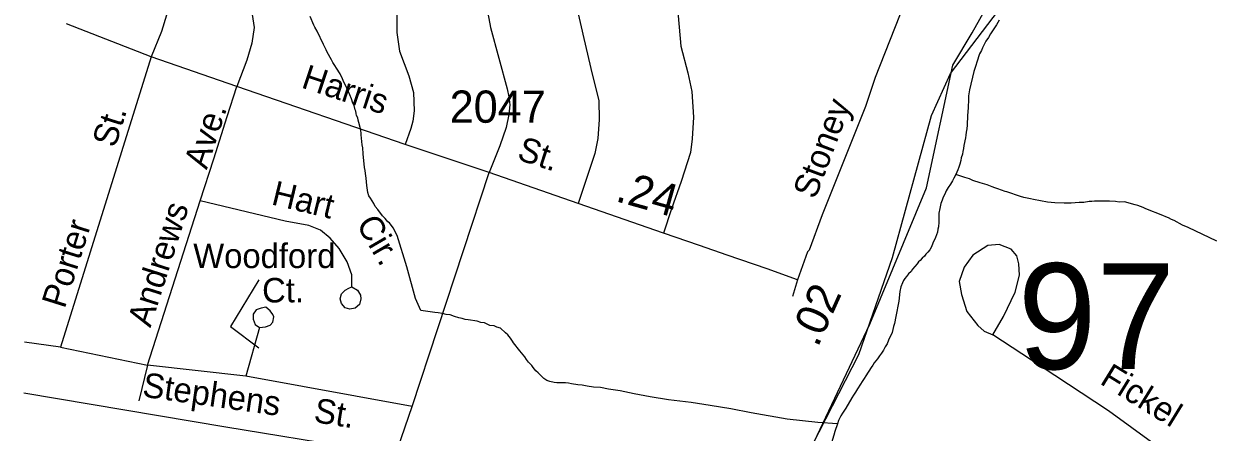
# Model space of a CAD drawing. Extents: x 2206922 to 2357709, y 510027 to 673830.
# Drawn here: x 2303386 to 2307997, y 587532 to 589115 of the extents above; entities that cross this region are included whole.
import ezdxf

# ---------------------------------------------------------------- set-up
doc = ezdxf.new("R2010")
doc.units = 0
for name, color, linetype in [('Exist Boundary Land Use Reservation Military US Department of Defense', 7, 'Continuous'), ('Exist Hydrographic Creek Single Shore', 7, 'Continuous'), ('Exist Hydrographic Misc Water Feature', 7, 'Continuous'), ('Exist Road Non-System Type 51', 7, 'Continuous'), ('Exist Road Non-System Type 51 Label', 7, 'Continuous'), ('Exist Road Secondary Mileage Hundredths English Label', 7, 'Continuous'), ('Exist Road Secondary Structure Standard Bridge Number Label', 7, 'Continuous'), ('Exist Road Secondary Type 51 Attributed', 7, 'Continuous'), ('Exist Road Secondary Type 51 Label', 7, 'Continuous'), ('Exist Road Secondary Type 51 Number Label', 7, 'Continuous')]:
    doc.layers.add(name, color=color, linetype=linetype)

msp = doc.modelspace()

# ---------------------------------------------------------------- linework, layer by layer
at = {"layer": 'Exist Boundary Land Use Reservation Military US Department of Defense'}
msp.add_lwpolyline([(2304054.8, 583406.8), (2304081.8, 583449.8), (2304228.5, 583653.7), (2304261.1, 583865.7), (2304212.2, 584330.6), (2304253, 584624.2), (2304701.2, 585260.3), (2304758.3, 585398.9), (2305341, 586071.8), (2305504, 586373.5), (2305846.3, 586813.9), (2306213.1, 587172.8), (2306441.3, 587482.7), (2306620.6, 587833.4), (2306751, 588208.5), (2306901.7, 588759), (2306975.1, 588922.1), (2307284.8, 589329.9), (2307936.8, 589982.4), (2308042.7, 589917.1), (2308757, 590204.6)], dxfattribs=at)
at = {"layer": 'Exist Hydrographic Creek Single Shore'}
msp.add_lwpolyline([(2306402, 587399.1), (2306663.1, 587951), (2306882.1, 588478.4), (2306985, 588955.1), (2307059, 589079.5), (2307148, 589240.6), (2307387.1, 589525.9), (2307552.2, 589703.2), (2307585.2, 589727.5), (2307916.2, 589931.2), (2307964.1, 590038.2), (2308005.1, 590098.9), (2308163.6, 590236.8), (2308219.6, 590327.2), (2308245.9, 590434.7), (2308440.1, 590736.7), (2308671.2, 590929.8), (2309166.1, 591409.2), (2309239.1, 591510.7), (2309304.1, 591720), (2309316, 592143.8), (2309587.1, 592456.7)], dxfattribs=at)
at = {"layer": 'Exist Hydrographic Misc Water Feature'}
for points in [[(2304692.1, 588692.2), (2304690.1, 588707.9), (2304683.5, 588732), (2304681.3, 588741.6), (2304679.2, 588749.7), (2304674.9, 588759.6), (2304673.3, 588767.6), (2304671.2, 588775.6), (2304669.2, 588781.6), (2304665.1, 588797.6), (2304660.3, 588807.7), (2304654.4, 588823.6), (2304648.2, 588839.5), (2304632, 588877.2), (2304625.9, 588889.1), (2304619.7, 588901), (2304611.5, 588920.9), (2304597.4, 588942.9), (2304591, 588952.7), (2304583.2, 588964.8), (2304576.9, 588974.7), (2304560.5, 589004.4), (2304556.6, 589014.3), (2304546.3, 589034.5), (2304521.7, 589086), (2304513.3, 589101.9), (2304509.6, 589109.8), (2304495.3, 589143.5)], [(2307164, 589128.6), (2307154.2, 589110.3), (2307130.6, 589076.1), (2307122.6, 589061.9), (2307112.8, 589047.9), (2307105, 589032.1), (2307099, 589022), (2307095.1, 589011.6), (2307087.3, 588997.9), (2307077.7, 588965.6), (2307073.6, 588953.7), (2307069.9, 588941.7), (2307066.2, 588929.6), (2307048.6, 588859.3), (2307045.1, 588835.5), (2307045.1, 588823.3), (2307043.9, 588789.5), (2307041.8, 588759.4), (2307041.8, 588747.2), (2307040, 588733.3), (2307040.6, 588721.4), (2307038.1, 588707.2), (2307036.7, 588695.3), (2307034.6, 588683.4), (2307033, 588673.1), (2307027, 588643.2), (2307025.6, 588631.2), (2307023.6, 588619.3), (2307021.9, 588609.1), (2307017.4, 588595.1), (2307015.8, 588585.2), (2307011.7, 588571.2), (2307008, 588559.3), (2307004.3, 588549.3), (2306996.1, 588531)], [(2306537.4, 587564.4), (2306461.3, 587569.8), (2306343.2, 587582.7), (2306203.1, 587607), (2306124.4, 587622.1), (2306044.6, 587635.3), (2305970.8, 587646.4), (2305882.4, 587657.3), (2305812.1, 587668.7), (2305750.2, 587680), (2305696.1, 587691.4), (2305650.1, 587698.8), (2305620, 587704.5), (2305592.3, 587706.2), (2305568.3, 587709.9), (2305548, 587713.7), (2305532.2, 587715.7), (2305507.8, 587719.4), (2305495.7, 587721.2), (2305483.6, 587723), (2305477.9, 587723.1), (2305469.7, 587723.1), (2305462.1, 587723), (2305450.2, 587722.8), (2305439.7, 587724.7), (2305423.7, 587728.4), (2305411.6, 587732.2), (2305400, 587740.1), (2305385.6, 587754), (2305377.6, 587762.1), (2305369.6, 587769.8), (2305359.2, 587781.9), (2305353.2, 587789.7), (2305341.1, 587803.7), (2305332.9, 587813.4), (2305326.5, 587823.3), (2305306.7, 587847), (2305282.3, 587878.6), (2305278.2, 587884.9), (2305270.4, 587896.7), (2305266.3, 587902.6), (2305260.1, 587908.8), (2305251.9, 587916.5), (2305232, 587934.5), (2305217.9, 587938.3), (2305207.6, 587944.2), (2305191.4, 587945.8), (2305169.7, 587955.6), (2305155.5, 587957.3), (2305141.8, 587961.4), (2305107.3, 587967), (2305095.9, 587968.8), (2305083.8, 587972.6), (2305071.3, 587974.5), (2305053.4, 587980.4), (2305037.4, 587986.1), (2305021.6, 587988), (2305007.3, 587991.8), (2304991.1, 587993.9), (2304977.3, 587995.5), (2304923.4, 588002.8), (2304902.9, 588050.5), (2304869.1, 588172.4), (2304832.4, 588293.9), (2304815.8, 588323.6), (2304801.6, 588343.6), (2304795.9, 588347.3), (2304785.4, 588359.4), (2304775.6, 588371), (2304756.9, 588394.9), (2304747.1, 588406.9), (2304740.9, 588418.8), (2304735, 588428.6), (2304728.6, 588438.5), (2304722.5, 588448.3), (2304718.2, 588460.4), (2304713.9, 588488.6), (2304711.8, 588516.4), (2304709.5, 588534.2), (2304707.3, 588546.3), (2304705, 588558.4), (2304700.5, 588610.2), (2304698.7, 588634), (2304696.4, 588646.1), (2304692.1, 588684.1), (2304692.1, 588692.2)], [(2306996.1, 588531), (2306988.7, 588516.8), (2306982.8, 588506.7), (2306975, 588492.9), (2306967, 588480.7), (2306959, 588466.9), (2306953.6, 588454.7), (2306947.5, 588442.7), (2306943.6, 588430.6), (2306937.8, 588418.5), (2306934.2, 588398.4), (2306930.3, 588380.3), (2306930.1, 588366.2), (2306930.1, 588346.3), (2306928.8, 588328.3), (2306926.8, 588318.4), (2306925.1, 588306.5), (2306920.8, 588296.2), (2306917.1, 588286.2), (2306907.5, 588264.1), (2306901.3, 588250.1), (2306895.4, 588238), (2306887.8, 588229.8), (2306879.6, 588222.1), (2306874.1, 588213.6), (2306865.9, 588205.9), (2306858.1, 588197.7), (2306852.1, 588191.8), (2306846, 588183.8), (2306828.1, 588163.3), (2306822.6, 588155.2), (2306812.4, 588145), (2306804.8, 588135.3), (2306798.8, 588127.2), (2306792.9, 588119.2), (2306789.4, 588111.2), (2306782.8, 588095.2), (2306779.3, 588077), (2306775.7, 588039), (2306764.2, 587980.7), (2306758.8, 587952.8), (2306755.1, 587940.8), (2306749.2, 587918.5), (2306735.3, 587888.6), (2306729.5, 587874.5), (2306721.9, 587862.2), (2306715.8, 587850.2), (2306708.2, 587838.3), (2306700.2, 587828.2), (2306692.2, 587816), (2306686.7, 587807.9), (2306680.3, 587800), (2306674.6, 587791.9), (2306668.6, 587781.8), (2306647.3, 587749.8), (2306641.3, 587739.7), (2306633.3, 587727.6), (2306627.4, 587717.5), (2306615.5, 587699.4), (2306607.5, 587687.2), (2306599.9, 587675.4), (2306593.6, 587665.4), (2306570.2, 587624.7), (2306562.8, 587612.9), (2306556.9, 587604.8), (2306550.9, 587594.8), (2306544.6, 587582.7), (2306541.1, 587576.8), (2306537.4, 587564.4)], [(2307874.3, 588334.8), (2307841.9, 588352.2), (2307831.9, 588356.1), (2307819.8, 588362), (2307809.7, 588365.9), (2307797.6, 588371.8), (2307731.6, 588397.2), (2307721.6, 588402.7), (2307711.1, 588406.7), (2307701.5, 588410.6), (2307691.2, 588412.6), (2307649, 588424.2), (2307629.1, 588424), (2307615.1, 588425.7), (2307591.3, 588427.6), (2307579, 588427.5), (2307566.9, 588427.2), (2307549.1, 588427.1), (2307532.9, 588426.7), (2307523.1, 588426.5), (2307513, 588426.4), (2307491.5, 588422.4), (2307473.6, 588422.2), (2307443.5, 588419.9), (2307427.3, 588419.9), (2307415.4, 588419.7), (2307379.5, 588421.4), (2307351.2, 588422.8), (2307297.5, 588434.2), (2307285.4, 588436), (2307259.2, 588441.9), (2307247.1, 588445.8), (2307227.2, 588451.6), (2307213, 588457.4), (2307193.1, 588463.2), (2307187, 588465), (2307158.9, 588474.9), (2307146.8, 588478.7), (2307136.7, 588482.7), (2307116.9, 588490.6), (2307090.4, 588498.1), (2307062.3, 588507.7), (2307048.4, 588513.4), (2307030.7, 588519.3), (2306996.1, 588531)], [(2308006.6, 588271.8), (2307896.1, 588325), (2307874.3, 588334.8)], [(2306372.7, 587216.9), (2306318.8, 587222.6), (2306148.4, 587250.7), (2305890.4, 587283.8), (2305480.1, 587339.1), (2305035.8, 587406.4), (2304672.8, 587468.4), (2304168.6, 587551.2), (2303385.5, 587682.4)], [(2306537.4, 587564.4), (2306527.3, 587534.7), (2306523.6, 587520.6), (2306514, 587490.5), (2306510.3, 587476.4), (2306506.2, 587464.4), (2306496.4, 587438.3), (2306488.4, 587424.1), (2306473, 587392), (2306465.4, 587379.7), (2306445.7, 587345.8), (2306427.9, 587317.7), (2306412.1, 587289.3), (2306404.1, 587275.4), (2306394.3, 587259.1), (2306382.8, 587240.9), (2306375, 587225.1), (2306372.7, 587216.9)]]:
    msp.add_lwpolyline(points, dxfattribs=at)
at = {"layer": 'Exist Road Non-System Type 51'}
for p, q in [((2303878.3, 588986.6), (2303550.4, 589115.3)), ((2303878.3, 588986.6), (2303527.1, 587860.7)), ((2304210.5, 588871.6), (2303878.3, 588986.6)), ((2304863.3, 588646.5), (2304210.5, 588871.6)), ((2305187.7, 588538.3), (2304863.3, 588646.5)), ((2304890.1, 587630.9), (2305187.7, 588538.3)), ((2303864.6, 587791.5), (2304068.6, 588428.4)), ((2304298.3, 587938), (2304245.9, 587748.4)), ((2303527.1, 587860.7), (2303387.7, 587880.8)), ((2303527.1, 587860.7), (2303864.6, 587791.5)), ((2303864.6, 587791.5), (2303831.7, 587653.8)), ((2304245.9, 587748.4), (2303864.6, 587791.5)), ((2304890.1, 587630.9), (2304245.9, 587748.4)), ((2304814.5, 587412.2), (2304890.1, 587630.9))]:
    msp.add_line(p, q, dxfattribs=at)
for points in [[(2303891.3, 589544), (2303898.8, 589493.7), (2303906.2, 589419.1), (2303920.2, 589331.5), (2303936, 589234.6), (2303937.8, 589148.1), (2303919.3, 589085.4), (2303878.3, 588986.6)], [(2304164, 589527.8), (2304158.7, 589457.4), (2304164.8, 589437.6), (2304172.7, 589420.2), (2304242.3, 589277.3), (2304263.1, 589191.7), (2304278, 589099.9), (2304268.6, 589039.2), (2304250, 588974), (2304210.5, 588871.6)], [(2304854.6, 589489.4), (2304840.7, 589312.5), (2304830.2, 589168.3), (2304830.2, 589081), (2304841.2, 589008.3), (2304877.3, 588912.9), (2304895.3, 588848.4), (2304897.1, 588778), (2304892.4, 588737.3), (2304884.3, 588709.3), (2304863.3, 588646.5)], [(2305191.8, 589471.9), (2305183.7, 589375.4), (2305180.2, 589268.3), (2305175.5, 589197.4), (2305193, 589100.8), (2305258.1, 588862.3), (2305264.5, 588831.5), (2305268, 588800.1), (2305264.5, 588762.9), (2305254, 588712.6), (2305229, 588641.3), (2305187.7, 588538.3)], [(2305528.4, 589445.7), (2305527.2, 589325.9), (2305524.9, 589232.9), (2305530.7, 589165.4), (2305554.6, 589057.8), (2305587.1, 588919.3), (2305612.7, 588818.1), (2305615, 588743.7), (2305609.2, 588670.4), (2305597.6, 588612.2), (2305533.1, 588418.5)], [(2305939.4, 589412.6), (2305934.8, 589298.6), (2305920.8, 589146.2), (2305930.7, 589028.1), (2305957.5, 588924.6), (2305973.1, 588851.9), (2305980.1, 588753), (2305974.3, 588669.2), (2305968.5, 588615.7), (2305932.5, 588504), (2305894.7, 588397.6), (2305863.3, 588303.3)], [(2304068.6, 588428.4), (2304122.1, 588591.3), (2304173.3, 588755.3), (2304210.5, 588871.6)], [(2304655.8, 588094.5), (2304655.8, 588141), (2304638.4, 588192.2), (2304607, 588243.4), (2304572.1, 588284.1), (2304534.9, 588314.4), (2304489.5, 588333), (2304398.2, 588349.5), (2304068.6, 588428.4)], [(2307139.7, 587909.1), (2307180.9, 587979.6), (2307225.9, 588074), (2307243.2, 588140.1), (2307240.7, 588184), (2307232.4, 588215.9), (2307210.1, 588241.6), (2307164, 588259.2), (2307120, 588254.8), (2307062.4, 588218.1), (2307029, 588171.7), (2307009.6, 588115.7), (2307018.2, 588065.6), (2307038.8, 588000.1), (2307081.3, 587944.6), (2307105.6, 587922.7), (2307139.7, 587909.1)], [(2304655.8, 588094.5), (2304678.1, 588082.8), (2304690.3, 588062.9), (2304690.5, 588048.9), (2304686.6, 588026.9), (2304668.8, 588012.6), (2304648.9, 588008.4), (2304630.9, 588014.3), (2304616.6, 588030.1), (2304610.5, 588048.1), (2304616.3, 588068.1), (2304630.1, 588082.3), (2304644, 588090.4), (2304655.8, 588094.5)], [(2304298.3, 587938), (2304322.2, 587940.2), (2304340.2, 587946.5), (2304349.9, 587958.5), (2304353.7, 587978.4), (2304349.7, 587988.5), (2304339.5, 588002.3), (2304323.3, 588016.2), (2304305.5, 588011.9), (2304285.6, 588005.7), (2304273.6, 587989.6), (2304273.8, 587969.6), (2304282, 587949.7), (2304298.3, 587938)], [(2307971, 587307), (2307868.5, 587407.4), (2307768.2, 587483.2), (2307587.7, 587614.7), (2307327, 587786.4), (2307139.7, 587909.1)]]:
    msp.add_lwpolyline(points, dxfattribs=at)
at = {"layer": 'Exist Road Non-System Type 51 Label'}
msp.add_lwpolyline([(2304296.6, 588121.7), (2304185.8, 587941.2), (2304296.6, 587858.8)], dxfattribs=at)
at = {"layer": 'Exist Road Secondary Type 51 Attributed'}
for points in [[(2307692, 590582.6), (2307574.4, 590425.3), (2307459.9, 590281.6), (2307111.1, 589788.4), (2307005.2, 589622), (2306939, 589508), (2306866.9, 589364.9), (2306777.9, 589145.6), (2306683.6, 588906.2), (2306646.5, 588794.3), (2306478.4, 588373.7), (2306427.6, 588237.8), (2306421.9, 588231.4), (2306382.2, 588121.8)], [(2306382.2, 588121.8), (2306265.6, 588164.9), (2306110.9, 588218.4), (2306003.4, 588255.1), (2305863.3, 588303.3), (2305533.1, 588418.5), (2305187.7, 588538.3)], [(2306382.2, 588121.8), (2306363.9, 588057.3)]]:
    msp.add_lwpolyline(points, dxfattribs=at)

# ---------------------------------------------------------------- texts
at = {"layer": 'Exist Road Non-System Type 51 Label'}
for s, rotation, p in [('Harris', 341.7169, (2304456.6, 588868.7)), ('St.', 72.5781, (2303739.3, 588630.8)), ('Ave.', 71.7711, (2304094, 588546.8)), ('St.', 341.8087, (2305292.1, 588590.1)), ('Hart', 346.3759, (2304340.7, 588415.3)), ('Andrews', 72.3611, (2303876, 587934.3)), ('Porter', 72.5781, (2303543.7, 588007.5)), ('Cir.', 300.1867, (2304671.3, 588339.2)), ('Woodford', 0.0151, (2304041.8, 588167.9)), ('Ct.', 0.4387, (2304309.1, 588034.1)), ('Fickel', 328.3965, (2307549.9, 587721.7)), ('Stephens', 351.9187, (2303841.6, 587669.9)), ('St.', 350.853, (2304505.5, 587571.5))]:
    msp.add_text(s, height=95, rotation=rotation, dxfattribs=at).set_placement(p)
at = {"layer": 'Exist Road Secondary Mileage Hundredths English Label'}
for s, rotation, p in [('.24', 344.3212, (2305673.4, 588428.2)), ('.02', 65.9067, (2306461, 587857.2))]:
    msp.add_text(s, height=125, rotation=rotation, dxfattribs=at).set_placement(p)
at = {"layer": 'Exist Road Secondary Structure Standard Bridge Number Label'}
msp.add_text('97', height=410.1, dxfattribs=at).set_placement((2307236.1, 587776.2))
at = {"layer": 'Exist Road Secondary Type 51 Label'}
msp.add_text('Stoney', height=95, rotation=69.3959, dxfattribs=at).set_placement((2306451.7, 588431.4))
at = {"layer": 'Exist Road Secondary Type 51 Number Label'}
msp.add_text('2047', height=125, dxfattribs=at).set_placement((2305035.4, 588731.2))

doc.saveas('drawing.dxf')
